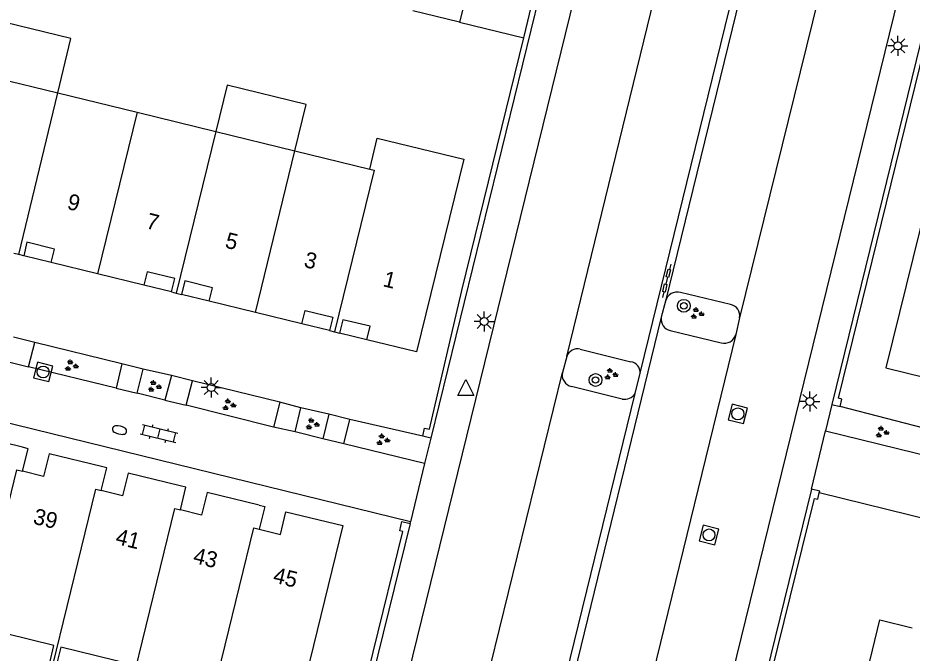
# Model space of a CAD drawing. Extents: x 125000 to 129004, y 397500 to 399008.
# Drawn here: x 127817.9 to 127874, y 398153.2 to 398193 of the extents above; entities that cross this region are included whole.
import ezdxf

# ---------------------------------------------------------------- set-up
doc = ezdxf.new("R2010")
doc.units = 0
for name, color, linetype in [('gg-afsc-erfafscheiding', 7, 'Continuous'), ('gg-afsc-hekwerk', 7, 'Continuous'), ('gg-afsc-muur', 7, 'Continuous'), ('gg-anno-huisnummerreeks BGT', 7, 'Continuous'), ('gg-bbg-bijgebouw', 7, 'Continuous'), ('gg-bbg-gedigitaliseerde bebouwing', 7, 'Continuous'), ('gg-bbg-hoofdgebouw', 7, 'Continuous'), ('gg-bbg-luifel en loopbrug', 7, 'Continuous'), ('gg-bbg-onder overbouw', 7, 'Continuous'), ('gg-bbg-pand overbouw', 7, 'Continuous'), ('gg-bbg-tussenscheiding', 7, 'Continuous'), ('gg-knt-verharding', 7, 'Continuous'), ('gg-knt-verharding nz', 7, 'Continuous'), ('gt-grn-afwateringsgoot', 7, 'Continuous'), ('gt-grn-weggrens', 7, 'Continuous'), ('gt-symb-afwateringsgoot', 7, 'Continuous'), ('gt-symb-boom', 7, 'Continuous'), ('gt-symb-brandkraan', 7, 'Continuous'), ('gt-symb-groenvak', 7, 'Continuous'), ('gt-symb-klinker verharding', 7, 'Continuous'), ('gt-symb-lichtmast', 7, 'Continuous'), ('gt-symb-rioolschacht', 7, 'Continuous'), ('gt-symb-waterafsluiter', 7, 'Continuous')]:
    doc.layers.add(name, color=color, linetype=linetype)

# ---------------------------------------------------------------- blocks, each defined once
blk = doc.blocks.new('gt0-AFWGT_1')
at = {"layer": 'gt-symb-afwateringsgoot'}
for p, q in [((-1.076, 0), (-0.726, 0)), ((-0.225, 0), (0.225, 0)), ((0.725, 0), (1.075, 0))]:
    blk.add_line(p, q, dxfattribs=at)
for points in [[(-0.726, 0.075), (-0.225, 0.075), (-0.225, -0.075), (-0.726, -0.075)], [(0.225, 0.075), (0.725, 0.075), (0.725, -0.075), (0.225, -0.075)]]:
    blk.add_lwpolyline(points, close=True, dxfattribs=at)
blk = doc.blocks.new('gt0-BOOM')
at = {"layer": 'gt-symb-boom'}
for radius in [0.4, 0.2]:
    blk.add_circle((0, 0), radius, dxfattribs=at)
blk = doc.blocks.new('gt0-GRVAK')
at = {"layer": 'gt-symb-groenvak'}
for p, q in [((-0.11, 0.189), (-0.228, 0.24)), ((-0.182, 0.153), (0.088, 0.153)), ((-0.091, 0.211), (-0.156, 0.322)), ((-0.047, 0.214), (-0.047, 0.393)), ((-0.004, 0.211), (0.061, 0.322)), ((0.015, 0.189), (0.133, 0.24)), ((0.262, -0.052), (0.197, 0.059)), ((0.305, -0.049), (0.305, 0.13)), ((0.349, -0.052), (0.414, 0.059)), ((-0.245, -0.228), (-0.363, -0.177)), ((-0.318, -0.264), (-0.047, -0.264)), ((-0.226, -0.206), (-0.291, -0.095)), ((-0.183, -0.203), (-0.183, -0.024)), ((-0.139, -0.206), (-0.074, -0.095)), ((-0.12, -0.228), (-0.002, -0.177)), ((0.243, -0.074), (0.125, -0.023)), ((0.17, -0.11), (0.441, -0.11)), ((0.368, -0.074), (0.486, -0.023))]:
    blk.add_line(p, q, dxfattribs=at)
blk = doc.blocks.new('gt0-RS')
at = {"layer": 'gt-symb-rioolschacht'}
blk.add_lwpolyline([(-0.5, -0.5), (0.5, -0.5), (0.5, 0.5), (-0.5, 0.5)], close=True, dxfattribs=at)
blk.add_circle((0, 0), 0.375, dxfattribs=at)
blk = doc.blocks.new('gt0-LMAST')
at = {"layer": 'gt-symb-lichtmast'}
for p, q in [((-0.005, 0.246), (-0.005, 0.621)), ((-0.182, 0.173), (-0.447, 0.438)), ((0.172, 0.173), (0.437, 0.438)), ((-0.255, -0.004), (-0.63, -0.004)), ((-0.182, -0.181), (-0.447, -0.446)), ((-0.005, -0.254), (-0.005, -0.629)), ((0.437, -0.446), (0.172, -0.181)), ((0.245, -0.004), (0.62, -0.004))]:
    blk.add_line(p, q, dxfattribs=at)
blk.add_circle((-0.005, -0.004), 0.25, dxfattribs=at)
blk = doc.blocks.new('gt0-WAFSL')
at = {"layer": 'gt-symb-waterafsluiter'}
for p, q in [((-0.5, -0.333), (0, 0.667)), ((0, 0.667), (0.5, -0.333)), ((0.5, -0.333), (-0.5, -0.333))]:
    blk.add_line(p, q, dxfattribs=at)
blk = doc.blocks.new('gt0-BR')
at = {"layer": 'gt-symb-brandkraan'}
for centre, radius, start, end in [((-0.244, 0), 0.206, 107.5669, 252.4331), ((0.599, -2.664), 3, 106.892, 107.5669), ((0, -0.691), 0.938, 73.108, 106.892), ((-0.599, -2.664), 3, 72.4331, 73.108), ((0.244, 0), 0.206, 287.567, 72.4331), ((0.599, 2.664), 3, 252.4331, 253.108), ((0, 0.691), 0.938, 253.108, 286.8921), ((-0.599, 2.664), 3, 286.8921, 287.567)]:
    blk.add_arc(centre, radius, start, end, dxfattribs=at)
blk = doc.blocks.new('gt0-KL1')
at = {"layer": 'gt-symb-klinker verharding'}
for p, q in [((-1.15, 0.3), (1.15, 0.3)), ((-1, -0.3), (-1, 0.3)), ((-0.5, 0.3), (-0.5, 0.45)), ((0, -0.3), (0, 0.3)), ((0.5, 0.3), (0.5, 0.45)), ((1, -0.3), (1, 0.3)), ((-1.15, -0.3), (1.15, -0.3)), ((-0.5, -0.45), (-0.5, -0.3)), ((0.5, -0.45), (0.5, -0.3))]:
    blk.add_line(p, q, dxfattribs=at)

msp = doc.modelspace()

# ---------------------------------------------------------------- linework, layer by layer
at = {"layer": 'gg-afsc-erfafscheiding'}
for p, q in [((127824.43, 398171.302), (127818.966, 398172.639)), ((127827.545, 398170.568), (127825.76, 398170.971)), ((127834.342, 398168.895), (127828.848, 398170.236)), ((127875.731, 398167.017), (127869.482, 398168.634)), ((127837.418, 398168.156), (127835.65, 398168.555)), ((127843.299, 398166.763), (127838.729, 398167.819))]:
    msp.add_line(p, q, dxfattribs=at)
at = {"layer": 'gg-afsc-hekwerk'}
msp.add_line((127931.331, 398147.776), (127868.181, 398163.205), dxfattribs=at)
at = {"layer": 'gg-afsc-muur'}
for p, q in [((127868.967, 398168.76), (127869.482, 398168.634)), ((127843.815, 398166.643), (127843.299, 398166.763)), ((127867.696, 398163.454), (127860.658, 398134.752))]:
    msp.add_line(p, q, dxfattribs=at)
for points in [[(127850.469, 398194.444), (127850.614, 398194.409), (127843.815, 398166.643)], [(127874.922, 398192.435), (127874.776, 398192.471), (127868.967, 398168.76)], [(127869.482, 398168.634), (127869.596, 398169.1), (127869.392, 398169.15), (127875.087, 398192.395)], [(127843.299, 398166.763), (127843.419, 398167.279), (127843.731, 398167.207), (127845.755, 398175.911), (127849.638, 398191.768)], [(127865.215, 398151.992), (127867.881, 398162.863), (127868.085, 398162.813), (127868.181, 398163.205)], [(127868.181, 398163.205), (127868.211, 398163.328), (127867.696, 398163.454)], [(127836.475, 398138.076), (127842.051, 398160.785), (127841.857, 398160.832), (127842, 398161.415), (127842.505, 398161.291)], [(127842.505, 398161.291), (127836.786, 398138), (127836.64, 398138.033)]]:
    msp.add_lwpolyline(points, dxfattribs=at)
at = {"layer": 'gg-bbg-bijgebouw'}
for p, q in [((127846.307, 398195.443), (127845.611, 398192.752)), ((127845.611, 398192.752), (127842.677, 398193.47))]:
    msp.add_line(p, q, dxfattribs=at)
at = {"layer": 'gg-bbg-gedigitaliseerde bebouwing'}
for p, q in [((127815.4, 398189.544), (127820.403, 398188.32)), ((127820.403, 398188.32), (127825.386, 398187.101)), ((127825.386, 398187.101), (127830.33, 398185.892)), ((127830.33, 398185.892), (127835.284, 398184.68)), ((127835.284, 398184.68), (127839.976, 398183.533))]:
    msp.add_line(p, q, dxfattribs=at)
at = {"layer": 'gg-bbg-hoofdgebouw'}
for p, q in [((127839.976, 398183.533), (127840.45, 398185.476)), ((127817.954, 398178.168), (127817.643, 398178.244)), ((127818.265, 398178.091), (127817.954, 398178.168)), ((127822.897, 398176.958), (127819.985, 398177.67)), ((127825.81, 398176.245), (127822.897, 398176.958)), ((127827.546, 398175.819), (127827.842, 398175.744)), ((127827.842, 398175.744), (127828.172, 398175.661)), ((127832.809, 398174.531), (127829.898, 398175.244)), ((127835.72, 398173.818), (127832.809, 398174.531)), ((127837.455, 398173.393), (127837.767, 398173.317)), ((127837.767, 398173.317), (127838.078, 398173.241))]:
    msp.add_line(p, q, dxfattribs=at)
for points in [[(127840.45, 398185.476), (127845.885, 398184.149), (127842.918, 398172.056), (127839.797, 398172.822)], [(127880.999, 398179.911), (127874.916, 398181.401), (127872.368, 398171.049), (127878.476, 398169.552)], [(127818.188, 398166.072), (127814.922, 398166.867), (127814.576, 398165.452), (127813.239, 398165.779)], [(127818.195, 398164.566), (127818.542, 398165.986), (127818.188, 398166.072)], [(127823.14, 398164.86), (127819.862, 398165.663), (127819.514, 398164.243), (127818.195, 398164.566)], [(127823.136, 398163.357), (127823.483, 398164.776), (127823.14, 398164.86)], [(127828.093, 398163.647), (127824.817, 398164.448), (127824.47, 398163.03), (127823.136, 398163.357)], [(127828.097, 398162.143), (127828.444, 398163.561), (127828.093, 398163.647)], [(127833.047, 398162.435), (127829.774, 398163.234), (127829.427, 398161.817), (127828.097, 398162.143)], [(127833.047, 398162.435), (127833.395, 398162.35), (127833.048, 398160.931)], [(127833.048, 398160.931), (127834.376, 398160.606), (127834.723, 398162.024), (127838.283, 398161.155), (127835.53, 398149.877), (127830.5, 398151.104), (127830.214, 398149.927), (127830.006, 398149.979)], [(127870.424, 398148.849), (127871.973, 398155.234), (127874.018, 398154.733)], [(127820.1, 398152.405), (127819.889, 398152.456), (127820.158, 398153.636), (127815.639, 398154.746), (127815.357, 398153.564), (127815.147, 398153.613)], [(127825.054, 398151.194), (127824.841, 398151.243), (127825.119, 398152.419), (127820.593, 398153.523), (127820.31, 398152.354), (127820.1, 398152.405)]]:
    msp.add_lwpolyline(points, dxfattribs=at)
at = {"layer": 'gg-bbg-luifel en loopbrug'}
for p, q in [((127849.638, 398191.768), (127850.303, 398194.485)), ((127845.611, 398192.752), (127849.638, 398191.768))]:
    msp.add_line(p, q, dxfattribs=at)
for points in [[(127820.403, 398188.32), (127821.234, 398191.72), (127816.231, 398192.943)], [(127835.284, 398184.68), (127835.996, 398187.594), (127831.042, 398188.805), (127830.33, 398185.892)]]:
    msp.add_lwpolyline(points, dxfattribs=at)
at = {"layer": 'gg-bbg-onder overbouw'}
for points in [[(127819.985, 398177.67), (127820.192, 398178.515), (127818.472, 398178.937), (127818.265, 398178.091)], [(127827.546, 398175.819), (127827.753, 398176.664), (127826.017, 398177.089), (127825.81, 398176.245)], [(127829.898, 398175.244), (127830.105, 398176.089), (127828.38, 398176.511), (127828.172, 398175.661)], [(127835.72, 398173.818), (127835.927, 398174.663), (127837.66, 398174.23), (127837.455, 398173.393)], [(127839.797, 398172.822), (127840.004, 398173.667), (127838.284, 398174.08), (127838.078, 398173.241)]]:
    msp.add_lwpolyline(points, dxfattribs=at)
at = {"layer": 'gg-bbg-pand overbouw'}
for p, q in [((127819.985, 398177.67), (127818.265, 398178.091)), ((127827.546, 398175.819), (127825.81, 398176.245)), ((127829.898, 398175.244), (127828.172, 398175.661)), ((127837.455, 398173.393), (127835.72, 398173.818)), ((127839.797, 398172.822), (127838.078, 398173.241))]:
    msp.add_line(p, q, dxfattribs=at)
at = {"layer": 'gg-bbg-tussenscheiding'}
for p, q in [((127817.954, 398178.168), (127820.403, 398188.32)), ((127825.386, 398187.101), (127822.897, 398176.958)), ((127830.33, 398185.892), (127827.842, 398175.744)), ((127832.809, 398174.531), (127835.284, 398184.68))]:
    msp.add_line(p, q, dxfattribs=at)
for points in [[(127839.976, 398183.533), (127840.251, 398183.466), (127837.767, 398173.317)], [(127815.147, 398153.613), (127817.842, 398164.653), (127818.195, 398164.566)], [(127820.1, 398152.405), (127822.794, 398163.441), (127823.136, 398163.357)], [(127825.054, 398151.194), (127827.747, 398162.229), (127828.097, 398162.143)], [(127830.006, 398149.979), (127832.701, 398161.016), (127833.048, 398160.931)]]:
    msp.add_lwpolyline(points, dxfattribs=at)
at = {"layer": 'gg-knt-verharding'}
for p, q in [((127837.169, 398130.474), (127858.449, 398217.263)), ((127877.555, 398212.416), (127856.322, 398125.717)), ((127842.53, 398161.395), (127777.974, 398177.208)), ((127862.608, 398175.029), (127859.473, 398175.794)), ((127863.183, 398174.192), (127862.944, 398173.149)), ((127858.835, 398173.394), (127862.027, 398172.629)), ((127818.966, 398172.639), (127817.634, 398172.975)), ((127818.577, 398171.128), (127818.966, 398172.639)), ((127853.179, 398172.234), (127856.364, 398171.44)), ((127817.229, 398171.461), (127818.577, 398171.128)), ((127852.338, 398171.769), (127852.065, 398170.775)), ((127824.058, 398169.779), (127818.577, 398171.128)), ((127824.43, 398171.302), (127824.058, 398169.779)), ((127825.76, 398170.971), (127824.43, 398171.302)), ((127825.391, 398169.463), (127825.76, 398170.971)), ((127827.545, 398170.568), (127827.128, 398169.037)), ((127828.848, 398170.236), (127827.545, 398170.568)), ((127824.058, 398169.779), (127825.391, 398169.463)), ((127828.464, 398168.707), (127828.848, 398170.236)), ((127855.818, 398169.099), (127852.635, 398169.888)), ((127827.128, 398169.037), (127825.391, 398169.463)), ((127827.128, 398169.037), (127828.464, 398168.707)), ((127833.94, 398167.345), (127828.464, 398168.707)), ((127834.342, 398168.895), (127833.94, 398167.345)), ((127835.65, 398168.555), (127834.342, 398168.895)), ((127868.967, 398168.76), (127868.582, 398167.103)), ((127835.29, 398167.044), (127835.65, 398168.555)), ((127837.418, 398168.156), (127837.033, 398166.608)), ((127838.729, 398167.819), (127837.418, 398168.156)), ((127838.355, 398166.293), (127838.729, 398167.819)), ((127835.29, 398167.044), (127833.94, 398167.345)), ((127837.033, 398166.608), (127835.29, 398167.044)), ((127868.582, 398167.103), (127875.367, 398165.438)), ((127838.355, 398166.293), (127837.033, 398166.608)), ((127843.815, 398166.643), (127843.418, 398165.049)), ((127843.418, 398165.049), (127838.355, 398166.293)), ((127842.505, 398161.291), (127842.53, 398161.395))]:
    msp.add_line(p, q, dxfattribs=at)
for centre, radius, start, end in [((127859.278, 398175.044), 0.775, 75.4584, 164.554), ((127862.5, 398174.339), 0.699, 347.8807, 81.0957), ((127859.001, 398174.115), 0.74, 170.3254, 257.0234), ((127862.225, 398173.348), 0.745, 254.5606, 344.5516), ((127853.019, 398171.531), 0.721, 77.1807, 160.6969), ((127856.244, 398170.748), 0.703, 358.3143, 80.1331), ((127852.792, 398170.616), 0.744, 167.6342, 257.8167), ((127855.958, 398169.891), 0.805, 259.9855, 327.1554)]:
    msp.add_arc(centre, radius, start, end, dxfattribs=at)
at = {"layer": 'gg-knt-verharding nz'}
for p, q in [((127870.605, 398204.411), (127863.183, 398174.192)), ((127852.338, 398171.769), (127857.948, 398194.78)), ((127862.944, 398173.149), (127855.581, 398143.034)), ((127847.546, 398152.366), (127852.065, 398170.775))]:
    msp.add_line(p, q, dxfattribs=at)
at = {"layer": 'gt-grn-afwateringsgoot'}
for p, q in [((127865.929, 398205.507), (127858.531, 398175.25)), ((127856.946, 398170.727), (127862.544, 398193.586)), ((127858.531, 398175.25), (127858.272, 398174.239)), ((127858.272, 398174.239), (127850.905, 398144.134)), ((127856.634, 398169.455), (127856.946, 398170.727)), ((127852.215, 398151.409), (127856.634, 398169.455))]:
    msp.add_line(p, q, dxfattribs=at)
at = {"layer": 'gt-grn-weggrens'}
for p, q in [((127867.696, 398163.454), (127868.582, 398167.103)), ((127843.418, 398165.049), (127842.53, 398161.395))]:
    msp.add_line(p, q, dxfattribs=at)

# ---------------------------------------------------------------- block references
at = {"layer": 'gt-symb-afwateringsgoot', "xscale": 0.9999581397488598, "yscale": 0.9999581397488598, "rotation": -103.73224846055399}
msp.add_blockref('gt0-AFWGT_1', (127858.603, 398176.526), dxfattribs=at)
at = {"layer": 'gt-symb-boom'}
for p in [(127859.684, 398174.951), (127854.143, 398170.297)]:
    msp.add_blockref('gt0-BOOM', p, dxfattribs=at)
at = {"layer": 'gt-symb-brandkraan', "rotation": -13.591560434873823}
msp.add_blockref('gt0-BR', (127824.28, 398167.15), dxfattribs=at)
at = {"layer": 'gt-symb-groenvak'}
for p in [(127860.497, 398174.468), (127821.238, 398171.188), (127855.094, 398170.655), (127826.451, 398169.89), (127831.125, 398168.734), (127836.359, 398167.526), (127840.784, 398166.538), (127872.104, 398167.017)]:
    msp.add_blockref('gt0-GRVAK', p, dxfattribs=at)
at = {"layer": 'gt-symb-klinker verharding', "rotation": -13.522456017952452}
msp.add_blockref('gt0-KL1', (127826.759, 398166.935), dxfattribs=at)
at = {"layer": 'gt-symb-lichtmast'}
for p in [(127873.114, 398191.267), (127847.16, 398173.972), (127830.039, 398169.824), (127867.595, 398168.954)]:
    msp.add_blockref('gt0-LMAST', p, dxfattribs=at)
at = {"layer": 'gt-symb-rioolschacht'}
for p, rotation in [((127819.487, 398170.799), -14.119602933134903), ((127863.072, 398168.17), -13.8834180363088), ((127861.264, 398160.57), -14.481034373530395)]:
    msp.add_blockref('gt0-RS', p, dxfattribs=dict(at, rotation=rotation))
at = {"layer": 'gt-symb-waterafsluiter'}
msp.add_blockref('gt0-WAFSL', (127846.005, 398169.653), dxfattribs=at)

# ---------------------------------------------------------------- texts
at = {"layer": 'gg-anno-huisnummerreeks BGT'}
for s, rotation, p in [('9', 346.2, (127820.935, 398181.041)), ('7', 346.2, (127825.889, 398179.829)), ('5', 346.2, (127830.843, 398178.616)), ('3', 346.2, (127835.796, 398177.403)), ('1', 346.2, (127840.752, 398176.192)), ('39', 346.2, (127818.8, 398161.29)), ('41', 346.2, (127823.975, 398160.021)), ('43', 346.3, (127828.839, 398158.83)), ('45', 346.3, (127833.857, 398157.603))]:
    msp.add_text(s, height=1, rotation=rotation, dxfattribs=at).set_placement(p)

doc.saveas('drawing.dxf')
